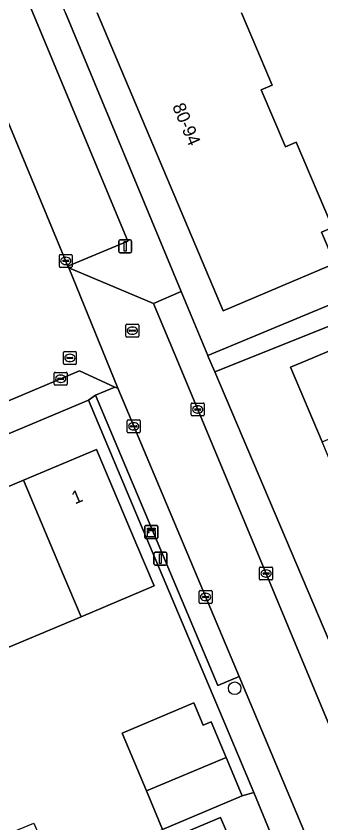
# Model space of a CAD drawing. Extents: x 157767 to 159172, y 387839 to 389425.
# Drawn here: x 158914.9 to 158938.5, y 388187.3 to 388249.8 of the extents above; entities that cross this region are included whole.
import ezdxf

# ---------------------------------------------------------------- set-up
doc = ezdxf.new("R2010")
doc.units = 0
for name, color, linetype in [('IMGEO_Boom', 7, 'Continuous'), ('IMGEO_Erf', 7, 'Continuous'), ('IMGEO_Kast', 7, 'Continuous'), ('IMGEO_Kolk', 7, 'Continuous'), ('IMGEO_Lichtmast', 7, 'Continuous'), ('IMGEO_Muur', 7, 'Continuous'), ('IMGEO_Pand', 7, 'Continuous'), ('IMGEO_Pand_nummerreeks', 7, 'Continuous'), ('IMGEO_Parkeervlak_open', 7, 'Continuous'), ('IMGEO_Rijbaan_lokaal_open', 7, 'Continuous'), ('IMGEO_Rioolput', 7, 'Continuous'), ('IMGEO_Voetpad_open', 7, 'Continuous')]:
    doc.layers.add(name, color=color, linetype=linetype)

msp = doc.modelspace()

# ---------------------------------------------------------------- linework, layer by layer
at = {"layer": 'IMGEO_Boom'}
msp.add_circle((158931.85, 388197.746), 0.489, dxfattribs=at)
at = {"layer": 'IMGEO_Erf'}
for points in [[(158918.765, 388250), (158927.716, 388228.455), (158929.775, 388223.498), (158960.843, 388236.405), (158961.069, 388235.86), (158966.505, 388238.118), (158964.723, 388242.313), (158967.025, 388243.291), (158969.546, 388244.363), (158971.346, 388240.129), (158972.19, 388240.48), (158977.538, 388242.751), (158975.755, 388246.948), (158978.259, 388248.012), (158980.5, 388248.965), (158982.284, 388244.767), (158982.412, 388244.821), (158981.778, 388246.313), (159004.585, 388256.602)], [(158932.379, 388250), (158933.894, 388246.426), (158934.745, 388244.415), (158933.909, 388244.061), (158935.782, 388239.639), (158936.612, 388239.991), (158939.408, 388233.392), (158938.565, 388233.035), (158939.458, 388230.928), (158940.314, 388231.291), (158940.451, 388230.966), (158935.572, 388228.899), (158934.183, 388228.311), (158930.968, 388226.949), (158921.203, 388250)], [(158909.954, 388211.5), (158915.51, 388213.844), (158921.169, 388216.231), (158924.293, 388208.825), (158925.627, 388205.663), (158919.98, 388203.281), (158914.381, 388200.919)]]:
    msp.add_lwpolyline(points, dxfattribs=at)
for points in [[(158958.884, 388212.424), (158957.892, 388214.784), (158961.988, 388216.506), (158959.87, 388221.545), (158959.341, 388222.825), (158955.154, 388221.065), (158954.221, 388223.284), (158953.125, 388225.893), (158957.342, 388227.666), (158955.228, 388232.785), (158950.245, 388230.728), (158950.445, 388230.283), (158930.319, 388222.217), (158944.235, 388189.449), (158968.988, 388199.856), (158966.533, 388205.696), (158962.438, 388203.975), (158961.21, 388206.897), (158965.304, 388208.618), (158964.015, 388211.685), (158959.918, 388209.963)], [(158950.663, 388208.894), (158952.967, 388203.411), (158953.474, 388202.205), (158955.411, 388197.595), (158947.995, 388194.478), (158945.551, 388200.294), (158943.246, 388205.778), (158940.935, 388211.279), (158938.613, 388216.805), (158936.18, 388222.594), (158937.056, 388222.962), (158940.79, 388224.531), (158943.596, 388225.71), (158946.063, 388226.747), (158946.684, 388227.008), (158949.119, 388221.215), (158951.44, 388215.693), (158948.351, 388214.395)], [(158925.02, 388189.81), (158923.137, 388194.275), (158928.69, 388196.617), (158929.416, 388194.895), (158930.023, 388195.151), (158931.193, 388192.376), (158932.437, 388189.427), (158933.336, 388189.68), (158930.878, 388195.512), (158924.499, 388210.646), (158920.544, 388220.031), (158862.104, 388195.493), (158862.893, 388193.639), (158866.747, 388184.586), (158878.046, 388166.529), (158883.494, 388168.825), (158913.189, 388181.338), (158911.519, 388185.296), (158913.943, 388186.318), (158916.311, 388187.317), (158917.981, 388183.359), (158921.197, 388184.715), (158926.277, 388186.829)]]:
    msp.add_lwpolyline(points, close=True, dxfattribs=at)
at = {"layer": 'IMGEO_Kast'}
for p, q in [((158924.9, 388209.412), (158924.9, 388210.253)), ((158924.9, 388210.253), (158924.9, 388209.412)), ((158924.975, 388210.337), (158925.816, 388210.337)), ((158925.816, 388210.337), (158924.975, 388210.337)), ((158925.9, 388210.262), (158925.9, 388209.421)), ((158925.9, 388209.421), (158925.9, 388210.262)), ((158925.825, 388209.337), (158924.984, 388209.337)), ((158924.984, 388209.337), (158925.825, 388209.337))]:
    msp.add_line(p, q, dxfattribs=at)
for points in [[(158925.095, 388210.127), (158925.695, 388210.127), (158925.695, 388210.042), (158925.095, 388210.042), (158925.095, 388210.127)], [(158925.095, 388209.952), (158925.695, 388209.952), (158925.695, 388209.463), (158925.095, 388209.463), (158925.095, 388209.952)]]:
    msp.add_lwpolyline(points, dxfattribs=at)
msp.add_circle((158925.179, 388209.801), 0.0377, dxfattribs=at)
for centre, start, end in [((158924.978, 388210.259), 92.4484, 184.28452), ((158924.978, 388210.259), 92.4484, 184.28452), ((158925.822, 388210.259), 2.4484, 94.28452), ((158925.822, 388210.259), 2.4484, 94.28452), ((158924.978, 388209.415), 182.4484, 274.28452), ((158924.978, 388209.415), 182.4484, 274.28452), ((158925.822, 388209.415), 272.4484, 4.28452), ((158925.822, 388209.415), 272.4484, 4.28452)]:
    msp.add_arc(centre, 0.0779, start, end, dxfattribs=at)
at = {"layer": 'IMGEO_Kolk'}
for p, q in [((158918.287, 388230.389), (158918.287, 388231.241)), ((158918.362, 388231.315), (158919.214, 388231.315)), ((158919.288, 388231.241), (158919.288, 388230.389)), ((158918.546, 388230.809), (158918.546, 388230.821)), ((158918.984, 388230.772), (158918.586, 388230.772)), ((158918.589, 388230.858), (158918.987, 388230.858)), ((158918.775, 388231.095), (158918.8, 388231.095)), ((158919.03, 388230.821), (158919.03, 388230.809)), ((158919.214, 388230.315), (158918.362, 388230.315)), ((158918.798, 388230.535), (158918.773, 388230.535)), ((158917.898, 388221.265), (158917.898, 388222.117)), ((158917.973, 388222.191), (158918.825, 388222.191)), ((158918.386, 388221.971), (158918.411, 388221.971)), ((158918.899, 388222.117), (158918.899, 388221.265)), ((158918.157, 388221.685), (158918.157, 388221.697)), ((158918.595, 388221.648), (158918.197, 388221.648)), ((158918.2, 388221.734), (158918.598, 388221.734)), ((158918.409, 388221.411), (158918.384, 388221.411)), ((158918.641, 388221.697), (158918.641, 388221.685)), ((158918.825, 388221.191), (158917.973, 388221.191)), ((158928.496, 388218.891), (158928.496, 388219.743)), ((158928.571, 388219.817), (158929.423, 388219.817)), ((158928.984, 388219.597), (158929.009, 388219.597)), ((158929.497, 388219.743), (158929.497, 388218.891)), ((158929.423, 388218.817), (158928.571, 388218.817)), ((158928.755, 388219.311), (158928.755, 388219.323)), ((158929.193, 388219.274), (158928.795, 388219.274)), ((158928.798, 388219.36), (158929.196, 388219.36)), ((158929.007, 388219.037), (158928.982, 388219.037)), ((158929.239, 388219.323), (158929.239, 388219.311)), ((158923.541, 388217.59), (158923.541, 388218.442)), ((158923.616, 388218.516), (158924.468, 388218.516)), ((158924.029, 388218.296), (158924.054, 388218.296)), ((158924.542, 388218.442), (158924.542, 388217.59)), ((158924.468, 388217.516), (158923.616, 388217.516)), ((158923.8, 388218.01), (158923.8, 388218.022)), ((158924.238, 388217.973), (158923.84, 388217.973)), ((158923.843, 388218.059), (158924.241, 388218.059)), ((158924.052, 388217.736), (158924.027, 388217.736)), ((158924.284, 388218.022), (158924.284, 388218.01)), ((158933.781, 388206.2), (158933.781, 388207.052)), ((158933.856, 388207.126), (158934.708, 388207.126)), ((158934.269, 388206.906), (158934.294, 388206.906)), ((158934.782, 388207.052), (158934.782, 388206.2)), ((158934.04, 388206.62), (158934.04, 388206.632)), ((158934.478, 388206.583), (158934.08, 388206.583)), ((158934.083, 388206.669), (158934.481, 388206.669)), ((158934.292, 388206.346), (158934.267, 388206.346)), ((158934.524, 388206.632), (158934.524, 388206.62)), ((158934.708, 388206.126), (158933.856, 388206.126)), ((158929.103, 388204.389), (158929.103, 388205.241)), ((158929.178, 388205.315), (158930.03, 388205.315)), ((158929.591, 388205.095), (158929.616, 388205.095)), ((158930.104, 388205.241), (158930.104, 388204.389)), ((158929.362, 388204.809), (158929.362, 388204.821)), ((158929.8, 388204.772), (158929.402, 388204.772)), ((158929.405, 388204.858), (158929.803, 388204.858)), ((158929.614, 388204.535), (158929.589, 388204.535)), ((158929.846, 388204.821), (158929.846, 388204.809)), ((158930.03, 388204.315), (158929.178, 388204.315))]:
    msp.add_line(p, q, dxfattribs=at)
for points in [[(158918.287, 388230.389), (158918.287, 388231.241)], [(158918.362, 388231.315), (158919.214, 388231.315)], [(158919.288, 388231.241), (158919.288, 388230.389)], [(158919.214, 388230.315), (158918.362, 388230.315)], [(158917.898, 388221.265), (158917.898, 388222.117)], [(158917.973, 388222.191), (158918.825, 388222.191)], [(158918.899, 388222.117), (158918.899, 388221.265)], [(158918.825, 388221.191), (158917.973, 388221.191)], [(158928.496, 388218.891), (158928.496, 388219.743)], [(158928.571, 388219.817), (158929.423, 388219.817)], [(158929.497, 388219.743), (158929.497, 388218.891)], [(158929.423, 388218.817), (158928.571, 388218.817)], [(158923.541, 388217.59), (158923.541, 388218.442)], [(158923.616, 388218.516), (158924.468, 388218.516)], [(158924.542, 388218.442), (158924.542, 388217.59)], [(158924.468, 388217.516), (158923.616, 388217.516)], [(158933.781, 388206.2), (158933.781, 388207.052)], [(158933.856, 388207.126), (158934.708, 388207.126)], [(158934.782, 388207.052), (158934.782, 388206.2)], [(158934.708, 388206.126), (158933.856, 388206.126)], [(158929.103, 388204.389), (158929.103, 388205.241)], [(158929.178, 388205.315), (158930.03, 388205.315)], [(158930.104, 388205.241), (158930.104, 388204.389)], [(158930.03, 388204.315), (158929.178, 388204.315)]]:
    msp.add_lwpolyline(points, dxfattribs=at)
for centre, radius, start, end in [((158918.364, 388231.239), 0.0765, 91.55205, 178.44795), ((158918.364, 388231.239), 0.0765, 91.55205, 178.44795), ((158919.212, 388231.239), 0.0765, 1.55205, 88.44795), ((158919.212, 388231.239), 0.0765, 1.55205, 88.44795), ((158918.586, 388230.818), 0.0403, 85.87752, 175.75265), ((158918.583, 388230.808), 0.0366, 178.93798, 274.71019), ((158918.987, 388230.815), 0.043, 264.86636, 352.45326), ((158918.991, 388230.82), 0.0386, 1.73085, 96.63898), ((158918.364, 388230.391), 0.0765, 181.55205, 268.44795), ((158918.364, 388230.391), 0.0765, 181.55205, 268.44795), ((158919.212, 388230.391), 0.0765, 271.55205, 358.44795), ((158919.212, 388230.391), 0.0765, 271.55205, 358.44795), ((158917.975, 388222.115), 0.0765, 91.55205, 178.44795), ((158917.975, 388222.115), 0.0765, 91.55205, 178.44795), ((158918.823, 388222.115), 0.0765, 1.55205, 88.44795), ((158918.823, 388222.115), 0.0765, 1.55205, 88.44795), ((158917.975, 388221.267), 0.0765, 181.55205, 268.44795), ((158917.975, 388221.267), 0.0765, 181.55205, 268.44795), ((158918.197, 388221.694), 0.0403, 85.87752, 175.75265), ((158918.194, 388221.684), 0.0366, 178.93798, 274.71019), ((158918.598, 388221.691), 0.043, 264.86636, 352.45326), ((158918.602, 388221.696), 0.0386, 1.73085, 96.63898), ((158918.823, 388221.267), 0.0765, 271.55205, 358.44795), ((158918.823, 388221.267), 0.0765, 271.55205, 358.44795), ((158928.573, 388219.741), 0.0765, 91.55205, 178.44795), ((158928.573, 388219.741), 0.0765, 91.55205, 178.44795), ((158929.421, 388219.741), 0.0765, 1.55205, 88.44795), ((158929.421, 388219.741), 0.0765, 1.55205, 88.44795), ((158928.573, 388218.893), 0.0765, 181.55205, 268.44795), ((158928.573, 388218.893), 0.0765, 181.55205, 268.44795), ((158928.795, 388219.32), 0.0403, 85.87752, 175.75265), ((158928.792, 388219.31), 0.0366, 178.93798, 274.71019), ((158929.196, 388219.317), 0.043, 264.86636, 352.45326), ((158929.2, 388219.322), 0.0386, 1.73085, 96.63898), ((158929.421, 388218.893), 0.0765, 271.55205, 358.44795), ((158929.421, 388218.893), 0.0765, 271.55205, 358.44795), ((158923.618, 388218.44), 0.0765, 91.55205, 178.44795), ((158923.618, 388218.44), 0.0765, 91.55205, 178.44795), ((158924.466, 388218.44), 0.0765, 1.55205, 88.44795), ((158924.466, 388218.44), 0.0765, 1.55205, 88.44795), ((158923.618, 388217.592), 0.0765, 181.55205, 268.44795), ((158923.618, 388217.592), 0.0765, 181.55205, 268.44795), ((158923.84, 388218.019), 0.0403, 85.87752, 175.75265), ((158923.837, 388218.009), 0.0366, 178.93798, 274.71019), ((158924.241, 388218.016), 0.043, 264.86636, 352.45326), ((158924.245, 388218.021), 0.0386, 1.73085, 96.63898), ((158924.466, 388217.592), 0.0765, 271.55205, 358.44795), ((158924.466, 388217.592), 0.0765, 271.55205, 358.44795), ((158933.858, 388207.05), 0.0765, 91.55205, 178.44795), ((158933.858, 388207.05), 0.0765, 91.55205, 178.44795), ((158934.706, 388207.05), 0.0765, 1.55205, 88.44795), ((158934.706, 388207.05), 0.0765, 1.55205, 88.44795), ((158934.08, 388206.629), 0.0403, 85.87752, 175.75265), ((158934.077, 388206.619), 0.0366, 178.93798, 274.71019), ((158934.481, 388206.626), 0.043, 264.86636, 352.45326), ((158934.485, 388206.631), 0.0386, 1.73085, 96.63898), ((158933.858, 388206.202), 0.0765, 181.55205, 268.44795), ((158933.858, 388206.202), 0.0765, 181.55205, 268.44795), ((158934.706, 388206.202), 0.0765, 271.55205, 358.44795), ((158934.706, 388206.202), 0.0765, 271.55205, 358.44795), ((158929.18, 388205.239), 0.0765, 91.55205, 178.44795), ((158929.18, 388205.239), 0.0765, 91.55205, 178.44795), ((158930.028, 388205.239), 0.0765, 1.55205, 88.44795), ((158930.028, 388205.239), 0.0765, 1.55205, 88.44795), ((158929.18, 388204.391), 0.0765, 181.55205, 268.44795), ((158929.18, 388204.391), 0.0765, 181.55205, 268.44795), ((158929.402, 388204.818), 0.0403, 85.87752, 175.75265), ((158929.399, 388204.808), 0.0366, 178.93798, 274.71019), ((158929.803, 388204.815), 0.043, 264.86636, 352.45326), ((158929.807, 388204.82), 0.0386, 1.73085, 96.63898), ((158930.028, 388204.391), 0.0765, 271.55205, 358.44795), ((158930.028, 388204.391), 0.0765, 271.55205, 358.44795)]:
    msp.add_arc(centre, radius, start, end, dxfattribs=at)
for centre, major_axis, ratio, start_param, end_param in [((158918.774, 388230.815), (-0.387, 0.002), 0.722429, 4.712389, 7.853982), ((158918.799, 388230.815), (-0.39, 0.002), 0.717154, 1.570796, 4.712389), ((158918.385, 388221.691), (-0.387, 0.002), 0.722429, 4.712389, 7.853982), ((158918.41, 388221.691), (-0.39, 0.002), 0.717154, 1.570796, 4.712389), ((158928.983, 388219.317), (-0.387, 0.002), 0.722429, 4.712389, 7.853982), ((158929.008, 388219.317), (-0.39, 0.002), 0.717154, 1.570796, 4.712389), ((158924.028, 388218.016), (-0.387, 0.002), 0.722429, 4.712389, 7.853982), ((158924.053, 388218.016), (-0.39, 0.002), 0.717154, 1.570796, 4.712389), ((158934.268, 388206.626), (-0.387, 0.002), 0.722429, 4.712389, 7.853982), ((158934.293, 388206.626), (-0.39, 0.002), 0.717154, 1.570796, 4.712389), ((158929.59, 388204.815), (-0.387, 0.002), 0.722429, 4.712389, 7.853982), ((158929.615, 388204.815), (-0.39, 0.002), 0.717154, 1.570796, 4.712389)]:
    msp.add_ellipse(centre, major_axis=major_axis, ratio=ratio, start_param=start_param, end_param=end_param, dxfattribs=at)
at = {"layer": 'IMGEO_Lichtmast'}
for p, q in [((158922.884, 388231.534), (158922.884, 388232.334)), ((158922.884, 388232.334), (158922.884, 388231.534)), ((158922.984, 388232.434), (158923.774, 388232.434)), ((158923.774, 388232.434), (158922.984, 388232.434)), ((158923.874, 388232.334), (158923.874, 388231.534)), ((158923.874, 388231.534), (158923.874, 388232.334)), ((158923.774, 388231.434), (158922.984, 388231.434)), ((158922.984, 388231.434), (158923.774, 388231.434)), ((158925.607, 388207.376), (158925.607, 388208.176)), ((158925.607, 388208.176), (158925.607, 388207.376)), ((158925.707, 388208.276), (158926.497, 388208.276)), ((158926.497, 388208.276), (158925.707, 388208.276)), ((158926.597, 388208.176), (158926.597, 388207.376)), ((158926.597, 388207.376), (158926.597, 388208.176)), ((158926.497, 388207.276), (158925.707, 388207.276)), ((158925.707, 388207.276), (158926.497, 388207.276))]:
    msp.add_line(p, q, dxfattribs=at)
for points in [[(158923.304, 388232.309), (158923.454, 388232.309), (158923.454, 388231.559), (158923.304, 388231.559), (158923.304, 388232.309)], [(158926.027, 388208.151), (158926.177, 388208.151), (158926.177, 388207.401), (158926.027, 388207.401), (158926.027, 388208.151)]]:
    msp.add_lwpolyline(points, dxfattribs=at)
for centre, start, end in [((158922.984, 388232.334), 90, 180), ((158922.984, 388232.334), 90, 180), ((158923.774, 388232.334), 0, 90), ((158923.774, 388232.334), 360, 90), ((158922.984, 388231.534), 180, 270), ((158922.984, 388231.534), 180, 270), ((158923.774, 388231.534), 270, 0), ((158923.774, 388231.534), 270, 0), ((158925.707, 388208.176), 90, 180), ((158925.707, 388208.176), 90, 180), ((158926.497, 388208.176), 0, 90), ((158926.497, 388208.176), 360, 90), ((158925.707, 388207.376), 180, 270), ((158925.707, 388207.376), 180, 270), ((158926.497, 388207.376), 270, 0), ((158926.497, 388207.376), 270, 0)]:
    msp.add_arc(centre, 0.1, start, end, dxfattribs=at)
at = {"layer": 'IMGEO_Muur'}
msp.add_lwpolyline([(158930.878, 388195.512), (158924.499, 388210.646)], dxfattribs=at)
at = {"layer": 'IMGEO_Pand'}
msp.add_lwpolyline([(158921.203, 388250), (158930.968, 388226.949), (158934.183, 388228.311), (158935.572, 388228.899), (158940.451, 388230.966), (158940.314, 388231.291), (158939.458, 388230.928), (158938.565, 388233.035), (158939.408, 388233.392), (158936.612, 388239.991), (158935.782, 388239.639), (158933.909, 388244.061), (158934.745, 388244.415), (158933.894, 388246.426), (158932.379, 388250)], dxfattribs=at)
for points in [[(158938.613, 388216.805), (158946.03, 388219.919), (158949.119, 388221.215), (158946.684, 388227.008), (158946.063, 388226.747), (158943.596, 388225.71), (158940.79, 388224.531), (158937.056, 388222.962), (158936.18, 388222.594)], [(158919.98, 388203.281), (158925.627, 388205.663), (158924.293, 388208.825), (158921.169, 388216.231), (158915.51, 388213.844), (158918.575, 388206.544)], [(158919.98, 388203.281), (158918.575, 388206.544), (158915.51, 388213.844), (158909.954, 388211.5), (158913.363, 388203.349), (158914.381, 388200.919)], [(158930.023, 388195.151), (158929.416, 388194.895), (158928.69, 388196.617), (158923.137, 388194.275), (158925.02, 388189.81), (158931.193, 388192.376)], [(158931.193, 388192.376), (158925.02, 388189.81), (158926.277, 388186.829), (158932.437, 388189.427)]]:
    msp.add_lwpolyline(points, close=True, dxfattribs=at)
at = {"layer": 'IMGEO_Parkeervlak_open'}
for points in [[(158918.956, 388230.413), (158923.585, 388232.339), (158916.239, 388250), (158915.229, 388252.427), (158910.599, 388250.501), (158910.808, 388250)], [(158922.802, 388220.954), (158922.586, 388221.052), (158921.081, 388220.418), (158930.542, 388197.965), (158932.194, 388198.662)], [(158926.788, 388184.139), (158931.443, 388186.121), (158930.747, 388187.759), (158926.091, 388185.778)]]:
    msp.add_lwpolyline(points, close=True, dxfattribs=at)
at = {"layer": 'IMGEO_Rijbaan_lokaal_open'}
for points in [[(158905.253, 388250), (158913.965, 388229.22), (158912.393, 388228.561), (158912.93, 388227.281), (158912.046, 388225.508), (158911.429, 388224.272), (158908.718, 388223.132), (158892.536, 388216.324), (158888.999, 388214.839), (158890.934, 388210.206), (158891.2, 388210.317), (158905.905, 388216.439), (158907.073, 388216.92), (158908.161, 388217.376), (158919.841, 388222.295), (158922.586, 388221.052), (158922.802, 388220.954), (158919.009, 388230.287), (158918.956, 388230.413), (158910.808, 388250)], [(158962.362, 388140.54), (158957.53, 388151.375), (158955.538, 388156.061), (158946.155, 388178.139), (158944.877, 388181.147), (158935.987, 388202.537), (158927.632, 388222.6), (158925.58, 388227.526), (158919.009, 388230.287), (158922.802, 388220.954), (158932.194, 388198.662), (158938.422, 388183.849), (158944.504, 388169.384), (158945.86, 388166.188), (158947.397, 388162.567), (158950.876, 388154.368), (158956.265, 388141.421), (158956.858, 388139.996)], [(158935.912, 388183.417), (158933.336, 388189.68), (158932.437, 388189.427), (158926.277, 388186.829)]]:
    msp.add_lwpolyline(points, dxfattribs=at)
msp.add_lwpolyline([(158926.091, 388185.778), (158930.747, 388187.759), (158931.443, 388186.121), (158926.788, 388184.139)], close=True, dxfattribs=at)
at = {"layer": 'IMGEO_Rioolput'}
for p, q in [((158923.433, 388224.987), (158923.433, 388225.839)), ((158923.508, 388225.913), (158924.36, 388225.913)), ((158923.921, 388225.693), (158923.946, 388225.693)), ((158924.434, 388225.839), (158924.434, 388224.987)), ((158923.692, 388225.407), (158923.692, 388225.419)), ((158924.13, 388225.37), (158923.732, 388225.37)), ((158923.735, 388225.456), (158924.133, 388225.456)), ((158923.944, 388225.133), (158923.919, 388225.133)), ((158924.176, 388225.419), (158924.176, 388225.407)), ((158924.36, 388224.913), (158923.508, 388224.913)), ((158918.675, 388223.808), (158919.527, 388223.808)), ((158918.6, 388222.882), (158918.6, 388223.734)), ((158918.859, 388223.302), (158918.859, 388223.314)), ((158919.297, 388223.265), (158918.899, 388223.265)), ((158918.902, 388223.351), (158919.3, 388223.351)), ((158919.088, 388223.588), (158919.113, 388223.588)), ((158919.343, 388223.314), (158919.343, 388223.302)), ((158919.601, 388223.734), (158919.601, 388222.882)), ((158919.527, 388222.808), (158918.675, 388222.808)), ((158919.111, 388223.028), (158919.086, 388223.028))]:
    msp.add_line(p, q, dxfattribs=at)
for points in [[(158923.433, 388224.987), (158923.433, 388225.839)], [(158923.508, 388225.913), (158924.36, 388225.913)], [(158924.434, 388225.839), (158924.434, 388224.987)], [(158924.36, 388224.913), (158923.508, 388224.913)], [(158918.675, 388223.808), (158919.527, 388223.808)], [(158918.6, 388222.882), (158918.6, 388223.734)], [(158919.601, 388223.734), (158919.601, 388222.882)], [(158919.527, 388222.808), (158918.675, 388222.808)]]:
    msp.add_lwpolyline(points, dxfattribs=at)
for centre, radius, start, end in [((158923.51, 388225.837), 0.0765, 91.55205, 178.44795), ((158923.51, 388225.837), 0.0765, 91.55205, 178.44795), ((158924.358, 388225.837), 0.0765, 1.55205, 88.44795), ((158924.358, 388225.837), 0.0765, 1.55205, 88.44795), ((158923.732, 388225.416), 0.0403, 85.87752, 175.75265), ((158923.729, 388225.406), 0.0366, 178.93798, 274.71019), ((158924.133, 388225.413), 0.043, 264.86636, 352.45326), ((158924.137, 388225.418), 0.0386, 1.73085, 96.63898), ((158923.51, 388224.989), 0.0765, 181.55205, 268.44795), ((158923.51, 388224.989), 0.0765, 181.55205, 268.44795), ((158924.358, 388224.989), 0.0765, 271.55205, 358.44795), ((158924.358, 388224.989), 0.0765, 271.55205, 358.44795), ((158918.677, 388223.732), 0.0765, 91.55205, 178.44795), ((158918.677, 388223.732), 0.0765, 91.55205, 178.44795), ((158919.525, 388223.732), 0.0765, 1.55205, 88.44795), ((158919.525, 388223.732), 0.0765, 1.55205, 88.44795), ((158918.899, 388223.311), 0.0403, 85.87752, 175.75265), ((158918.896, 388223.301), 0.0366, 178.93798, 274.71019), ((158919.3, 388223.308), 0.043, 264.86636, 352.45326), ((158919.304, 388223.313), 0.0386, 1.73085, 96.63898), ((158918.677, 388222.884), 0.0765, 181.55205, 268.44795), ((158918.677, 388222.884), 0.0765, 181.55205, 268.44795), ((158919.525, 388222.884), 0.0765, 271.55205, 358.44795), ((158919.525, 388222.884), 0.0765, 271.55205, 358.44795)]:
    msp.add_arc(centre, radius, start, end, dxfattribs=at)
for centre, major_axis, ratio, start_param, end_param in [((158923.92, 388225.413), (-0.387, 0.002), 0.722429, 4.712389, 7.853982), ((158923.945, 388225.413), (-0.39, 0.002), 0.717154, 1.570796, 4.712389), ((158919.087, 388223.308), (-0.387, 0.002), 0.722429, 4.712389, 7.853982), ((158919.112, 388223.308), (-0.39, 0.002), 0.717154, 1.570796, 4.712389)]:
    msp.add_ellipse(centre, major_axis=major_axis, ratio=ratio, start_param=start_param, end_param=end_param, dxfattribs=at)
at = {"layer": 'IMGEO_Voetpad_open'}
for points in [[(158918.765, 388250), (158916.684, 388255.01), (158916.286, 388255.919), (158915.583, 388255.622), (158911.56, 388253.921), (158910.255, 388251.329), (158910.599, 388250.501), (158915.229, 388252.427), (158916.239, 388250), (158923.585, 388232.339), (158918.956, 388230.413), (158919.009, 388230.287), (158925.58, 388227.526), (158927.716, 388228.455)], [(158932.194, 388198.662), (158930.542, 388197.965), (158921.081, 388220.418), (158920.544, 388220.031), (158924.499, 388210.646), (158930.878, 388195.512), (158933.336, 388189.68), (158935.912, 388183.417), (158936.14, 388182.877), (158936.708, 388183.121), (158938.422, 388183.849)]]:
    msp.add_lwpolyline(points, close=True, dxfattribs=at)
for points in [[(158960.843, 388236.405), (158929.775, 388223.498), (158929.837, 388223.351), (158930.319, 388222.217), (158950.445, 388230.283)], [(158969.624, 388128.603), (158960.049, 388151.425), (158960.785, 388151.731), (158959.556, 388154.491), (158957.541, 388159.488), (158954.87, 388165.85), (158951.65, 388173.52), (158948.011, 388182.082), (158944.235, 388189.449), (158930.319, 388222.217), (158929.837, 388223.351), (158929.775, 388223.498), (158927.716, 388228.455), (158925.58, 388227.526), (158927.632, 388222.6), (158935.987, 388202.537), (158944.877, 388181.147), (158946.155, 388178.139), (158947.823, 388178.847), (158957.205, 388156.769), (158955.538, 388156.061), (158957.53, 388151.375), (158962.362, 388140.54)], [(158857.294, 388186.021), (158861.892, 388188.966), (158860.494, 388192.525), (158862.043, 388193.215), (158862.893, 388193.639), (158862.104, 388195.493), (158920.544, 388220.031), (158921.081, 388220.418), (158922.586, 388221.052), (158919.841, 388222.295), (158908.161, 388217.376), (158908.597, 388216.332), (158907.508, 388215.877), (158907.073, 388216.92), (158905.905, 388216.439), (158891.2, 388210.317), (158891.624, 388209.302), (158890.56, 388208.857), (158890.136, 388209.872), (158888.314, 388209.111), (158857.077, 388196.056), (158854.028, 388189.971), (158851.348, 388188.842), (158852.035, 388187.211)]]:
    msp.add_lwpolyline(points, dxfattribs=at)

# ---------------------------------------------------------------- texts
at = {"layer": 'IMGEO_Pand_nummerreeks'}
for s, rotation, p in [('80-94', 292.95905, (158927.001, 388242.774)), ('1', 22.87205, (158919.499, 388211.966))]:
    msp.add_text(s, height=1, rotation=rotation, dxfattribs=at).set_placement(p)

doc.saveas('drawing.dxf')
